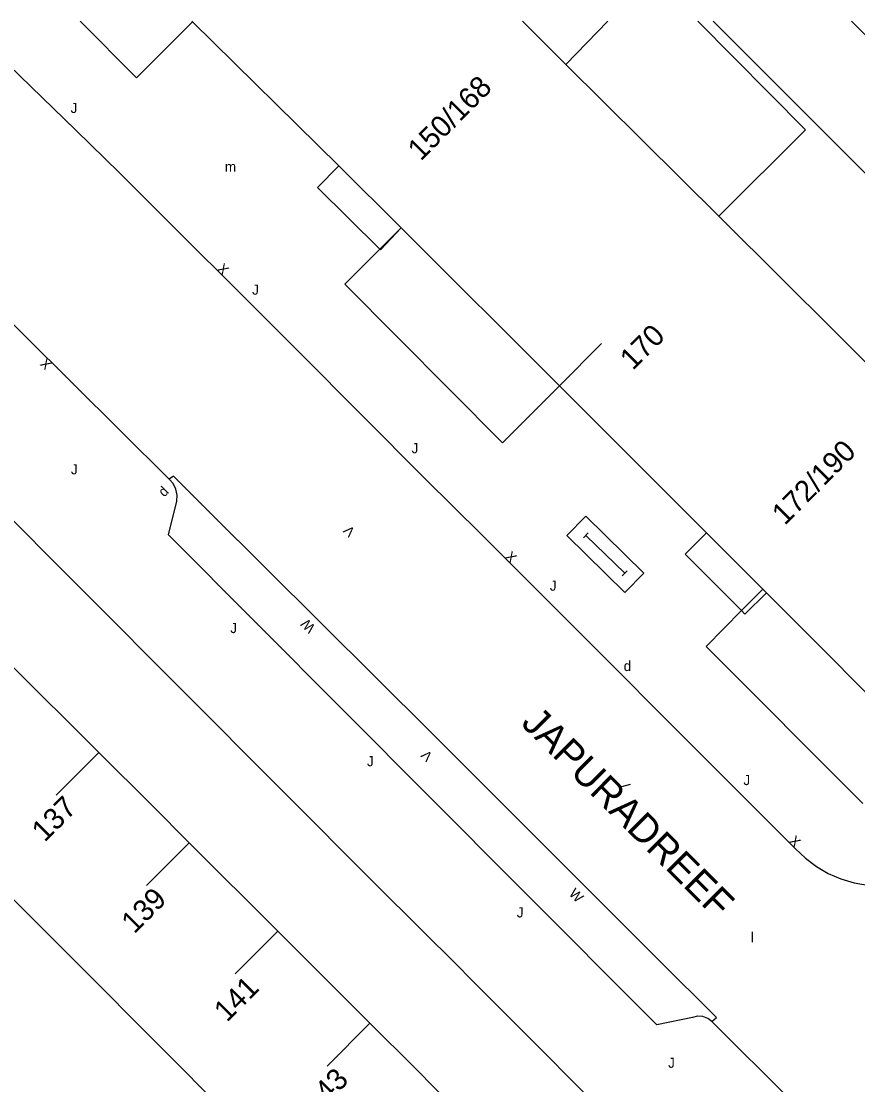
# Model space of a CAD drawing. Extents: x 134999 to 136502, y 457398 to 459002.
# Drawn here: x 135145 to 135186.5, y 458947.3 to 459000 of the extents above; entities that cross this region are included whole.
import ezdxf

# ---------------------------------------------------------------- set-up
doc = ezdxf.new("R2010")
doc.units = 0
for name, color, linetype in [('RI_DGTB_15', 7, 'Continuous'), ('RI_DGTB_29', 7, 'Continuous'), ('RI_DGTB_3', 7, 'Continuous'), ('RI_DGTB_30', 7, 'Continuous'), ('RI_DGTB_31', 7, 'Continuous'), ('RI_DGTB_35', 7, 'Continuous'), ('RI_DGTB_36', 7, 'Continuous'), ('RI_DGTB_37', 7, 'Continuous'), ('RI_DGTB_4', 7, 'Continuous'), ('RI_DGTB_43', 7, 'Continuous'), ('RI_DGTB_48', 7, 'Continuous'), ('RI_DGTB_54', 7, 'Continuous'), ('RI_DGTB_7', 7, 'Continuous')]:
    doc.layers.add(name, color=color, linetype=linetype)

msp = doc.modelspace()

# ---------------------------------------------------------------- linework, layer by layer
at = {"layer": 'RI_DGTB_15'}
for p, q in [((135171.696, 458981.948), (135173.777, 458984.038)), ((135148.878, 458963.777), (135146.757, 458961.656)), ((135153.359, 458959.309), (135151.238, 458957.188)), ((135157.747, 458954.927), (135155.626, 458952.806)), ((135162.313, 458950.365), (135160.192, 458948.244))]:
    msp.add_line(p, q, dxfattribs=at)
at = {"layer": 'RI_DGTB_29'}
for points in [[(135174.94, 458971.7), (135175.885, 458972.665), (135173.005, 458975.485), (135172.06, 458974.52), (135174.94, 458971.7)], [(135172.894, 458974.412), (135173.13, 458974.653)], [(135173.012, 458974.532), (135174.932, 458972.652)], [(135174.814, 458972.532), (135175.05, 458972.773)]]:
    msp.add_lwpolyline(points, dxfattribs=at)
at = {"layer": 'RI_DGTB_3'}
for p, q in [((135153.522, 458999.974), (135153.495, 459000)), ((135153.522, 458999.974), (135160.771, 458992.839)), ((135169.872, 459000), (135172.022, 458997.865)), ((135172.022, 458997.865), (135179.598, 458990.339)), ((135160.771, 458992.839), (135163.859, 458989.763)), ((135179.598, 458990.339), (135179.826, 458990.113)), ((135171.696, 458981.948), (135163.859, 458989.763)), ((135148.878, 458963.777), (135144.403, 458968.228)), ((135157.747, 458954.927), (135153.359, 458959.309)), ((135162.313, 458950.365), (135157.747, 458954.927))]:
    msp.add_line(p, q, dxfattribs=at)
for points in [[(135179.826, 458990.113), (135185.38, 458984.596), (135190.166, 458979.811)], [(135178.991, 458974.653), (135171.696, 458981.948)], [(135181.777, 458971.868), (135178.991, 458974.653)], [(135181.951, 458971.693), (135181.777, 458971.868)], [(135189.552, 458964.072), (135181.951, 458971.693)], [(135148.878, 458963.777), (135151.518, 458961.149), (135153.359, 458959.309)], [(135162.313, 458950.365), (135164.527, 458948.154), (135166.634, 458946.031)]]:
    msp.add_lwpolyline(points, dxfattribs=at)
at = {"layer": 'RI_DGTB_37'}
msp.add_line((135174.799, 458962.094), (135175.226, 458962.201), dxfattribs=at)
at = {"layer": 'RI_DGTB_4'}
for p, q in [((135152.081, 458949.05), (135147.623, 458953.517)), ((135156.564, 458944.56), (135152.081, 458949.05))]:
    msp.add_line(p, q, dxfattribs=at)
msp.add_lwpolyline([(135147.623, 458953.517), (135144.935, 458956.21), (135143.155, 458957.998)], dxfattribs=at)
at = {"layer": 'RI_DGTB_48'}
msp.add_line((135174.102, 459000), (135172.022, 458997.865), dxfattribs=at)
msp.add_lwpolyline([(135178.554, 459000), (135183.886, 458994.616), (135179.598, 458990.339)], dxfattribs=at)
at = {"layer": 'RI_DGTB_54'}
for points in [[(135142.152, 459000), (135147.738, 458994.601), (135149.895, 458992.491), (135158.8, 458983.61), (135165.037, 458977.353), (135167.859, 458974.552), (135183.393, 458959.003), (135183.887, 458958.535), (135184.432, 458958.127), (135185.022, 458957.787), (135185.647, 458957.518), (135186.299, 458957.324), (135186.97, 458957.208)], [(135153.522, 458999.974), (135150.751, 458997.203), (135147.954, 459000)], [(135179.324, 459000), (135195.422, 458983.919), (135202.676, 458976.752), (135197.972, 458972.087)], [(135192.378, 458993.752), (135186.177, 459000)], [(135162.799, 458988.703), (135163.859, 458989.763)], [(135171.696, 458981.948), (135168.874, 458979.121), (135161.068, 458986.973), (135162.799, 458988.703)], [(135152.37, 458977.322), (135145.172, 458984.446), (135144.128, 458985.501)], [(135179.255, 458950.446), (135179.048, 458950.606), (135178.802, 458950.696), (135178.54, 458950.709), (135178.291, 458950.644), (135176.522, 458950.292), (135169.649, 458957.169), (135152.325, 458974.561), (135152.741, 458976.22), (135152.759, 458976.527), (135152.697, 458976.827), (135152.561, 458977.102), (135152.37, 458977.322)], [(135179.255, 458950.446), (135179.486, 458950.645), (135176.571, 458953.535), (135165.35, 458964.774), (135154.406, 458975.628), (135152.571, 458977.471), (135152.37, 458977.322)], [(135178.23, 458930.976), (135183.582, 458936.315), (135176.092, 458943.743), (135167.199, 458952.658), (135166.753, 458953.131), (135162.706, 458957.134), (135143.277, 458976.61), (135139.676, 458973.033), (135139.623, 458972.98)], [(135180.723, 458970.804), (135181.777, 458971.868)], [(135186.731, 458961.242), (135178.964, 458969.027), (135180.723, 458970.804)], [(135181.107, 458927.963), (135186.182, 458933.054), (135187.414, 458934.327), (135187.625, 458934.623), (135188.042, 458935.305), (135188.388, 458936.025), (135188.661, 458936.777), (135188.857, 458937.551), (135188.975, 458938.342), (135188.933, 458938.887), (135188.809, 458939.588), (135188.606, 458940.272), (135188.329, 458940.928), (135187.98, 458941.549), (135187.563, 458942.127), (135187.084, 458942.655), (135179.255, 458950.446)]]:
    msp.add_lwpolyline(points, dxfattribs=at)
at = {"layer": 'RI_DGTB_7'}
msp.add_line((135160.771, 458992.839), (135159.719, 458991.77), dxfattribs=at)
for points in [[(135159.719, 458991.77), (135162.799, 458988.703)], [(135162.799, 458988.703), (135162.826, 458988.676), (135163.859, 458989.763)], [(135178.991, 458974.653), (135177.935, 458973.599)], [(135177.935, 458973.599), (135180.723, 458970.804)], [(135180.891, 458970.636), (135181.951, 458971.693)], [(135180.723, 458970.804), (135180.891, 458970.636)]]:
    msp.add_lwpolyline(points, dxfattribs=at)

# ---------------------------------------------------------------- texts
at = {"layer": 'RI_DGTB_29'}
msp.add_text('d', height=0.5, rotation=44.9751, dxfattribs=at).set_placement((135152.117, 458976.406))
msp.add_text('d', height=0.5, dxfattribs=at).set_placement((135174.882, 458967.811))
at = {"layer": 'RI_DGTB_30'}
for s, rotation, p in [('X', 315.017, (135154.701, 458987.699)), ('X', 135.0324, (135146.596, 458983.041)), ('V', 135.0324, (135161.618, 458974.758)), ('X', 315.017, (135168.966, 458973.443)), ('W', 135.0324, (135159.643, 458969.998)), ('V', 135.0324, (135165.458, 458963.628)), ('X', 315.017, (135183.04, 458959.358)), ('W', 314.3793, (135172.138, 458956.753))]:
    msp.add_text(s, height=0.5, rotation=rotation, dxfattribs=at).set_placement(p)
at = {"layer": 'RI_DGTB_31'}
for p in [(135147.48, 458995.456), (135156.473, 458986.455), (135164.373, 458978.602), (135147.495, 458977.556), (135171.223, 458971.791), (135155.392, 458969.693), (135162.165, 458963.096), (135180.815, 458962.162), (135169.585, 458955.604), (135177.081, 458948.156)]:
    msp.add_text('J', height=0.5, dxfattribs=at).set_placement(p)
at = {"layer": 'RI_DGTB_35'}
msp.add_text('172/190', height=1.054, rotation=45.1057, dxfattribs=at).set_placement((135182.867, 458975))
at = {"layer": 'RI_DGTB_36'}
for s, rotation, p in [('150/168', 45.1057, (135164.825, 458993.044)), ('170', 45.1057, (135175.339, 458982.674)), ('137', 44.9918, (135146.194, 458959.299)), ('139', 44.9918, (135150.635, 458954.766)), ('141', 44.9918, (135155.223, 458950.379)), ('143', 44.9918, (135159.651, 458945.833))]:
    msp.add_text(s, height=1.054, rotation=rotation, dxfattribs=at).set_placement(p)
at = {"layer": 'RI_DGTB_37'}
msp.add_text('JAPURADREEF', height=1.4, rotation=315.0616, dxfattribs=at).set_placement((135169.748, 458965.172))
at = {"layer": 'RI_DGTB_43'}
for s, p in [('m', (135155.123, 458992.545)), ('l', (135181.185, 458954.375))]:
    msp.add_text(s, height=0.5, dxfattribs=at).set_placement(p)

doc.saveas('drawing.dxf')
